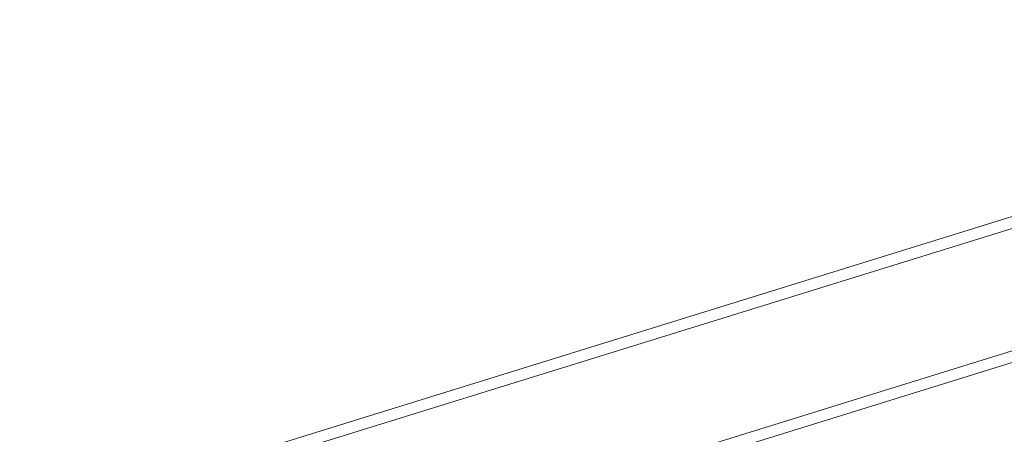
# Model space of a CAD drawing. Header units: millimetres. Extents: x -4738 to 65662, y -68080 to 6847.
# Tile 843 of 1056: x 20463 to 20990, y 2287 to 2510. Entities that reach past the tile are written whole.
import ezdxf

# ---------------------------------------------------------------- set-up
doc = ezdxf.new("R2010")
doc.units = ezdxf.units.MM
doc.layers.add('COTAS_P', color=1, linetype='Continuous', lineweight=0)
doc.layers.add('lateral_C02', color=7, linetype='Continuous', lineweight=0)
doc.dimstyles.new('R19_100', dxfattribs={"dimtxt": 250, "dimasz": 150, "dimexe": 150, "dimexo": 80, "dimgap": 100, "dimtad": 1, "dimtih": 1, "dimtoh": 1, "dimdsep": 46, "dimcen": 0.09, "dimadec": 0, "dimazin": 0, "dimtfac": 1, "dimtdec": 4, "dimtofl": 0, "dimtmove": 0, "dimatfit": 3, "dimfxl": 1, "dimtolj": 1, "dimtzin": 0, "dimarcsym": 0})

# ---------------------------------------------------------------- blocks, each defined once
blk = doc.blocks.new('DIM_R30_4')
at = {"layer": 'COTAS_P'}
for p, q in [((15248.37, 1279.09), (24311.82, 4109.09)), ((24311.82, 4109.09), (24155.23, 4107.34)), ((24311.82, 4109.09), (24182.05, 4021.43)), ((24580.07, 3250), (24311.82, 4109.09)), ((15248.37, 1279.09), (15378.14, 1366.76)), ((15248.37, 1279.09), (15404.97, 1280.85)), ((15516.62, 420), (15248.37, 1279.09))]:
    blk.add_line(p, q, dxfattribs=at)
blk.add_text('9495 P', height=250, rotation=17.3406, dxfattribs=at).set_placement((19750.29, 2789.55))

msp = doc.modelspace()

# ---------------------------------------------------------------- linework, layer by layer
at = {"layer": 'lateral_C02'}
for p, q in [((21032.6, 2415.788), (20096.643, 2125.293)), ((20098.422, 2119.563), (21034.379, 2410.057)), ((20117.046, 2059.557), (21053.003, 2350.052)), ((21054.781, 2344.322), (20118.824, 2053.827))]:
    msp.add_line(p, q, dxfattribs=at)

# ---------------------------------------------------------------- dimensions: what is measured, and where the dimension line sits
at = {"layer": 'COTAS_P'}
dim = msp.add_aligned_dim(p1=(15516.618, 420), p2=(24580.067, 3250), distance=900, text='<> P', dimstyle='R19_100', dxfattribs=at)
dim.commit()
dim.dimension.update_dxf_attribs({"geometry": 'DIM_R30_4', "text_midpoint": (19780.096, 2694.095)})

doc.saveas('drawing.dxf')
